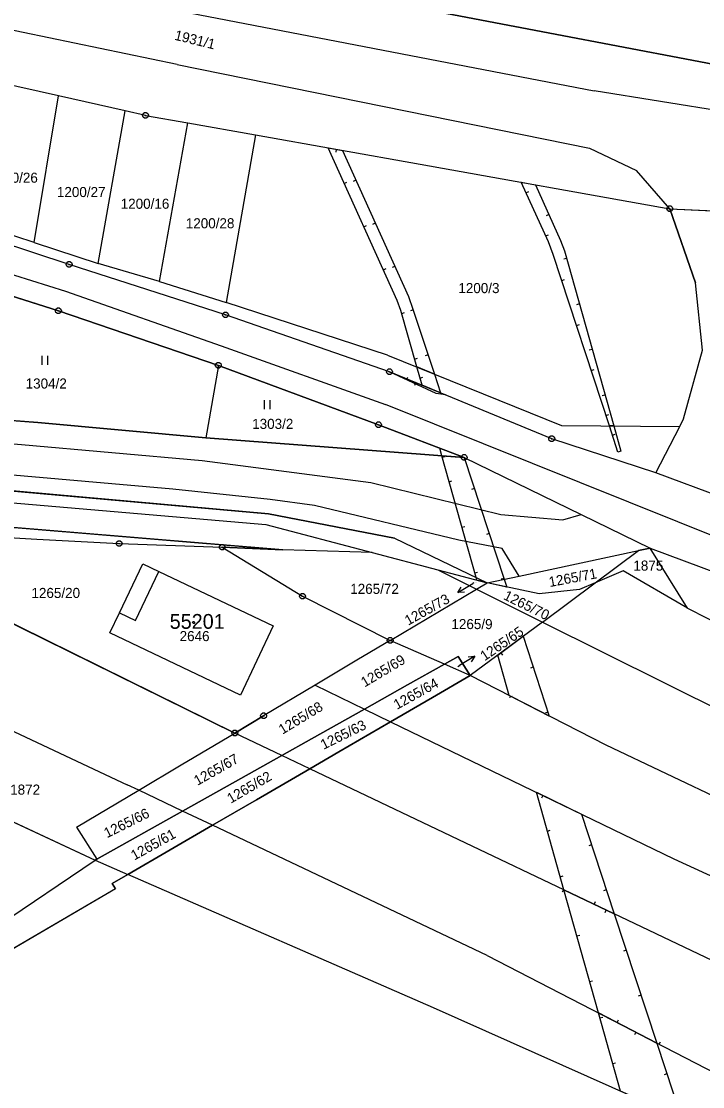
# Model space of a CAD drawing. Extents: x -777309 to -774195, y -1144706 to -1143600.
# Drawn here: x -777077.1 to -776962, y -1143967.3 to -1143787.4 of the extents above; entities that cross this region are included whole.
import ezdxf

# ---------------------------------------------------------------- set-up
doc = ezdxf.new("R2010")
doc.units = 0
for name, color, linetype in [('1', 7, 'Continuous'), ('11', 7, 'Continuous'), ('12', 7, 'Continuous'), ('13', 7, 'Continuous'), ('2', 7, 'Continuous'), ('3', 7, 'Continuous'), ('4', 7, 'Continuous'), ('5', 7, 'Continuous'), ('6', 7, 'Continuous'), ('7', 7, 'Continuous'), ('8', 7, 'Continuous')]:
    doc.layers.add(name, color=color, linetype=linetype)

msp = doc.modelspace()

# ---------------------------------------------------------------- linework, layer by layer
at = {"layer": '1'}
for p, q in [((-776947.51, -1143797.01), (-777005.26, -1143786.02)), ((-777070.84, -1143799.97), (-777081.42, -1143797.61)), ((-777074.92, -1143824.71), (-777070.84, -1143799.97)), ((-777059.57, -1143802.48), (-777070.84, -1143799.97)), ((-777064.09, -1143828.29), (-777059.57, -1143802.48)), ((-777056.13, -1143803.25), (-777059.57, -1143802.48)), ((-777056.13, -1143803.25), (-777048.96, -1143804.53)), ((-777053.74, -1143831.32), (-777048.96, -1143804.53)), ((-777048.96, -1143804.53), (-777037.53, -1143806.56)), ((-777037.53, -1143806.56), (-777042.47, -1143834.85)), ((-777037.53, -1143806.56), (-777009.69, -1143811.52)), ((-777009.69, -1143811.52), (-776967.5, -1143819.04)), ((-776967.5, -1143819.04), (-776934.92, -1143820.52)), ((-776967.5, -1143819.04), (-776963.17, -1143831.52)), ((-777074.92, -1143824.71), (-777085.1, -1143821.41)), ((-777069.03, -1143828.43), (-777082.24, -1143824.08)), ((-777074.92, -1143824.71), (-777064.09, -1143828.29)), ((-777042.6, -1143836.95), (-777069.03, -1143828.43)), ((-777053.74, -1143831.32), (-777064.09, -1143828.29)), ((-777053.74, -1143831.32), (-777042.47, -1143834.85)), ((-776961.99, -1143842.94), (-776963.17, -1143831.52)), ((-777084.01, -1143832.11), (-777070.84, -1143836.27)), ((-777015.21, -1143843.76), (-777042.47, -1143834.85)), ((-777070.84, -1143836.27), (-777043.81, -1143845.48)), ((-777014.89, -1143846.57), (-777042.6, -1143836.95)), ((-777015.21, -1143843.76), (-776985.79, -1143855.66)), ((-776965.18, -1143854.52), (-776961.99, -1143842.94)), ((-777043.81, -1143845.48), (-777045.91, -1143857.73)), ((-777043.81, -1143845.48), (-777016.74, -1143855.53)), ((-776987.47, -1143857.88), (-777014.89, -1143846.57)), ((-777074.31, -1143855.14), (-777101.59, -1143853.04)), ((-777045.91, -1143857.73), (-777074.31, -1143855.14)), ((-776965.83, -1143855.79), (-776965.18, -1143854.52)), ((-777016.74, -1143855.53), (-777002.25, -1143861.05)), ((-776985.79, -1143855.66), (-776965.83, -1143855.79)), ((-776969.85, -1143863.66), (-776965.83, -1143855.79)), ((-777035.36, -1143870.54), (-777167.58, -1143858.82)), ((-777002.25, -1143861.05), (-777045.91, -1143857.73)), ((-776969.85, -1143863.66), (-776987.47, -1143857.88)), ((-777002.25, -1143861.05), (-776982.48, -1143870.69)), ((-777150.77, -1143862.48), (-777035.76, -1143872.38)), ((-776958.69, -1143867.83), (-776969.85, -1143863.66)), ((-777014.02, -1143874.66), (-777035.36, -1143870.54)), ((-776982.48, -1143870.69), (-776970.83, -1143876.37)), ((-777032.92, -1143876.65), (-777082.45, -1143872.54)), ((-777035.76, -1143872.38), (-777017.82, -1143877.1)), ((-777098.28, -1143873.49), (-777074.51, -1143874.84)), ((-777074.51, -1143874.84), (-777060.56, -1143875.59)), ((-777014.02, -1143874.66), (-776998.39, -1143882.22)), ((-777060.56, -1143875.59), (-777043.14, -1143876.21)), ((-777043.14, -1143876.21), (-777032.92, -1143876.65)), ((-777043.14, -1143876.21), (-777029.58, -1143884.49)), ((-777017.82, -1143877.1), (-777032.92, -1143876.65)), ((-776992.99, -1143881.07), (-776972.79, -1143876.78)), ((-776980.14, -1143882.23), (-776972.79, -1143876.78)), ((-776970.83, -1143876.37), (-776972.79, -1143876.78)), ((-776964.5, -1143886.48), (-776970.83, -1143876.37)), ((-776970.83, -1143876.37), (-776959.34, -1143880.62)), ((-777100.29, -1143878.41), (-777041.02, -1143907.6)), ((-777017.82, -1143877.1), (-777006.74, -1143880.02)), ((-777060.52, -1143887.31), (-777056.58, -1143879.03)), ((-777056.58, -1143879.03), (-777053.88, -1143880.29)), ((-777053.88, -1143880.29), (-777034.53, -1143889.5)), ((-777006.74, -1143880.02), (-777000.18, -1143883.29)), ((-777006.74, -1143880.02), (-776998.39, -1143882.22)), ((-776975.37, -1143880.22), (-776980.14, -1143882.23)), ((-776964.5, -1143886.48), (-776975.37, -1143880.22)), ((-777000.18, -1143883.29), (-776998.39, -1143882.22)), ((-776998.39, -1143882.22), (-776992.99, -1143881.07)), ((-776989.59, -1143884.09), (-776998.39, -1143882.22)), ((-776989.05, -1143888.84), (-776980.14, -1143882.23)), ((-776980.14, -1143882.23), (-776982.79, -1143883.35)), ((-777014.77, -1143891.96), (-777000.18, -1143883.29)), ((-777000.18, -1143883.29), (-776989.05, -1143888.84)), ((-776982.79, -1143883.35), (-776989.59, -1143884.09)), ((-777126.53, -1143884.78), (-777059.22, -1143916.33)), ((-777029.58, -1143884.49), (-777014.77, -1143891.96)), ((-777062.13, -1143890.66), (-777060.52, -1143887.31)), ((-776964.5, -1143886.48), (-776923.23, -1143907.82)), ((-776989.05, -1143888.84), (-777001.23, -1143897.87)), ((-776989.05, -1143888.84), (-776905.56, -1143930.42)), ((-777040.08, -1143901.18), (-777062.13, -1143890.66)), ((-777034.53, -1143889.5), (-777040.08, -1143901.18)), ((-777014.77, -1143891.96), (-777020.38, -1143895.3)), ((-777005.59, -1143895.97), (-777014.77, -1143891.96)), ((-777003.26, -1143894.66), (-777005.59, -1143895.97)), ((-777001.23, -1143897.87), (-777003.26, -1143894.66)), ((-777020.38, -1143895.3), (-777027.46, -1143899.52)), ((-777005.59, -1143895.97), (-777011.86, -1143899.48)), ((-777001.23, -1143897.87), (-777005.59, -1143895.97)), ((-777007.6, -1143901.57), (-777001.23, -1143897.87)), ((-776978.29, -1143909.65), (-777001.23, -1143897.87)), ((-777027.46, -1143899.52), (-777036.15, -1143904.69)), ((-777027.46, -1143899.52), (-777019.12, -1143903.55)), ((-777011.86, -1143899.48), (-777019.12, -1143903.55)), ((-777014.7, -1143905.69), (-777007.6, -1143901.57)), ((-777019.12, -1143903.55), (-777028.04, -1143908.55)), ((-777019.12, -1143903.55), (-777014.7, -1143905.69)), ((-777041.02, -1143907.6), (-777036.15, -1143904.69)), ((-777023.42, -1143910.75), (-777014.7, -1143905.69)), ((-777014.7, -1143905.69), (-776966.84, -1143928.84)), ((-777108.64, -1143908.55), (-777064.63, -1143929.09)), ((-777050.08, -1143912.98), (-777041.02, -1143907.6)), ((-777033.09, -1143911.38), (-777041.02, -1143907.6)), ((-777028.04, -1143908.55), (-777033.09, -1143911.38)), ((-777028.37, -1143913.63), (-777023.42, -1143910.75)), ((-776942.03, -1143926.84), (-776978.29, -1143909.65)), ((-777033.09, -1143911.38), (-777042.34, -1143916.56)), ((-777028.37, -1143913.63), (-777033.09, -1143911.38)), ((-777057.27, -1143917.26), (-777050.08, -1143912.98)), ((-777037.37, -1143918.86), (-777028.37, -1143913.63)), ((-776917.2, -1143966.59), (-777028.37, -1143913.63)), ((-777057.27, -1143917.26), (-777059.22, -1143916.33)), ((-777067.77, -1143923.5), (-777057.27, -1143917.26)), ((-777049.85, -1143920.77), (-777057.27, -1143917.26)), ((-777042.34, -1143916.56), (-777049.85, -1143920.77)), ((-777044.79, -1143923.17), (-777037.37, -1143918.86)), ((-777049.85, -1143920.77), (-777064.35, -1143928.9)), ((-777044.79, -1143923.17), (-777049.85, -1143920.77)), ((-777067.77, -1143923.5), (-777064.35, -1143928.9)), ((-777059.08, -1143931.47), (-777044.79, -1143923.17)), ((-776998.38, -1143945.16), (-777044.79, -1143923.17)), ((-777064.35, -1143928.9), (-777064.63, -1143929.09)), ((-776966.84, -1143928.84), (-776887.84, -1143965.39)), ((-777092.08, -1143947.56), (-777064.63, -1143929.09)), ((-777064.63, -1143929.09), (-777059.08, -1143931.47)), ((-777061.75, -1143933.02), (-777059.08, -1143931.47)), ((-777007.46, -1143954.02), (-777059.08, -1143931.47)), ((-777061.19, -1143933.89), (-777087.76, -1143949.47)), ((-777061.19, -1143933.89), (-777061.75, -1143933.02)), ((-776998.38, -1143945.16), (-776884.37, -1144004.05)), ((-776949.67, -1143979.74), (-777007.46, -1143954.02))]:
    msp.add_line(p, q, dxfattribs=at)
at = {"layer": '11'}
for points in [[(-777300, -1143719.37), (-777291.12, -1143721.55), (-777278.31, -1143724.69), (-777265.96, -1143727.72), (-777252.93, -1143730.92), (-777240.21, -1143734.04), (-777227.57, -1143737.14), (-777214.93, -1143740.24), (-777202.32, -1143743.34), (-777183.19, -1143748.04), (-777163.47, -1143752.88), (-777123.33, -1143762.74), (-777108.78, -1143766.31), (-777106.91, -1143766.67), (-777088.61, -1143770.15), (-777077.49, -1143772.27), (-777066.64, -1143774.34), (-777055.19, -1143776.52), (-777044.03, -1143778.64), (-777032.87, -1143780.76), (-777005.26, -1143786.02), (-776947.51, -1143797.01)], [(-776958.69, -1143867.83), (-776969.85, -1143863.66), (-776965.83, -1143855.79), (-776965.18, -1143854.52), (-776961.99, -1143842.94), (-776963.17, -1143831.52), (-776967.5, -1143819.04), (-776934.92, -1143820.52)], [(-777101.59, -1143853.04), (-777074.31, -1143855.14), (-777045.91, -1143857.73), (-777002.25, -1143861.05), (-777016.74, -1143855.53), (-777043.81, -1143845.48), (-777070.84, -1143836.27), (-777084.01, -1143832.11)], [(-777300, -1143845.82), (-777292.27, -1143847.75), (-777289.53, -1143848.43), (-777281.88, -1143848.9), (-777167.58, -1143858.82), (-777035.36, -1143870.54), (-777014.02, -1143874.66), (-776998.39, -1143882.22), (-776992.99, -1143881.07), (-776972.79, -1143876.78), (-776970.83, -1143876.37), (-776959.34, -1143880.62), (-776893.47, -1143907.54), (-776747.29, -1143966.09), (-776712.36, -1143980.08), (-776627.91, -1144012.39)], [(-777082.45, -1143872.54), (-777032.92, -1143876.65), (-777043.14, -1143876.21), (-777029.58, -1143884.49), (-777014.77, -1143891.96), (-777020.38, -1143895.3), (-777027.46, -1143899.52), (-777036.15, -1143904.69), (-777041.02, -1143907.6), (-777100.29, -1143878.41)], [(-777108.64, -1143908.55), (-777064.63, -1143929.09), (-777064.35, -1143928.9), (-777049.85, -1143920.77), (-777042.34, -1143916.56), (-777033.09, -1143911.38), (-777028.04, -1143908.55), (-777019.12, -1143903.55), (-777011.86, -1143899.48), (-777005.59, -1143895.97), (-777003.26, -1143894.66), (-777001.23, -1143897.87), (-777007.6, -1143901.57), (-777014.7, -1143905.69), (-777023.42, -1143910.75), (-777028.37, -1143913.63), (-777037.37, -1143918.86), (-777044.79, -1143923.17), (-777059.08, -1143931.47), (-777061.75, -1143933.02), (-777061.19, -1143933.89), (-777087.76, -1143949.47)]]:
    msp.add_lwpolyline(points, dxfattribs=at)
msp.add_lwpolyline([(-777060.52, -1143887.31), (-777056.58, -1143879.03), (-777053.88, -1143880.29), (-777034.53, -1143889.5), (-777040.08, -1143901.18), (-777062.13, -1143890.66)], close=True, dxfattribs=at)
at = {"layer": '12'}
for p, q in [((-777057.81, -1143888.59), (-777053.88, -1143880.29)), ((-777053.88, -1143880.29), (-777034.53, -1143889.5)), ((-777062.13, -1143890.66), (-777060.52, -1143887.31)), ((-777060.52, -1143887.31), (-777057.81, -1143888.59)), ((-777040.08, -1143901.18), (-777062.13, -1143890.66)), ((-777034.53, -1143889.5), (-777040.08, -1143901.18))]:
    msp.add_line(p, q, dxfattribs=at)
at = {"layer": '13'}
for p, q in [((-777023.89, -1143808.99), (-777023.98, -1143809.49)), ((-777022.53, -1143814.77), (-777022.07, -1143814.56)), ((-777020.58, -1143814.19), (-777021.03, -1143814.4)), ((-776991.82, -1143816.34), (-776991.36, -1143816.13)), ((-776987.96, -1143820), (-776988.41, -1143820.21)), ((-777019.22, -1143822.06), (-777018.77, -1143821.85)), ((-777017.28, -1143821.48), (-777017.74, -1143821.69)), ((-776988.5, -1143823.62), (-776988.04, -1143823.41)), ((-776984.97, -1143827.41), (-776985.45, -1143827.54)), ((-777015.92, -1143829.34), (-777015.46, -1143829.13)), ((-777013.99, -1143828.77), (-777014.45, -1143828.98)), ((-776985.77, -1143831.13), (-776985.29, -1143830.97)), ((-776982.8, -1143835.11), (-776983.28, -1143835.24)), ((-777012.81, -1143836.7), (-777012.33, -1143836.57)), ((-777010.87, -1143836.13), (-777011.34, -1143836.29)), ((-776983.28, -1143838.73), (-776982.8, -1143838.58)), ((-777010.64, -1143844.41), (-777010.16, -1143844.27)), ((-777008.36, -1143843.73), (-777008.84, -1143843.89)), ((-776980.64, -1143842.81), (-776981.12, -1143842.94)), ((-776980.79, -1143846.33), (-776980.31, -1143846.18)), ((-777012, -1143847.92), (-777011.78, -1143847.46)), ((-777009.73, -1143847.62), (-777009.25, -1143847.49)), ((-777010.45, -1143848.4), (-777010.64, -1143848.86)), ((-776978.47, -1143850.51), (-776978.95, -1143850.64)), ((-776978.3, -1143853.94), (-776977.83, -1143853.78)), ((-776977.22, -1143857.25), (-776976.74, -1143857.1)), ((-777005.98, -1143860.99), (-777005.49, -1143860.86)), ((-777004.81, -1143865.14), (-777004.33, -1143865.01)), ((-777000.53, -1143866.27), (-777001.01, -1143866.43)), ((-777002.64, -1143872.84), (-777002.16, -1143872.71)), ((-776998.03, -1143873.87), (-776998.51, -1143874.03)), ((-777000.48, -1143880.54), (-777000, -1143880.41)), ((-776995.53, -1143881.47), (-776996.01, -1143881.63)), ((-776996.06, -1143894.04), (-776995.76, -1143894.44)), ((-776990.6, -1143896.48), (-776991.08, -1143896.64)), ((-776994.58, -1143901.51), (-776994.1, -1143901.37)), ((-776988.1, -1143904.08), (-776988.57, -1143904.24)), ((-776988.97, -1143918.13), (-776989.19, -1143918.58)), ((-776988.21, -1143924.16), (-776987.73, -1143924.02)), ((-776980.73, -1143926.51), (-776981.21, -1143926.67)), ((-776986.04, -1143931.86), (-776985.56, -1143931.72)), ((-776985.5, -1143934.05), (-776985.71, -1143934.5)), ((-776978.23, -1143934.11), (-776978.7, -1143934.27)), ((-776980.28, -1143936.54), (-776980.07, -1143936.08)), ((-776978.28, -1143937.49), (-776978.49, -1143937.95)), ((-776983.22, -1143941.88), (-776982.74, -1143941.75)), ((-776974.88, -1143944.3), (-776975.35, -1143944.46)), ((-776981.06, -1143949.58), (-776980.58, -1143949.45)), ((-776972.38, -1143951.9), (-776972.85, -1143952.06)), ((-776979.33, -1143955.72), (-776978.85, -1143955.59)), ((-776976.41, -1143956.51), (-776976.18, -1143956.07)), ((-776973.24, -1143958.15), (-776973.47, -1143958.59)), ((-776969.3, -1143960.18), (-776969.07, -1143959.74)), ((-776977.16, -1143963.42), (-776976.68, -1143963.29)), ((-776968.01, -1143965.18), (-776968.49, -1143965.34))]:
    msp.add_line(p, q, dxfattribs=at)
for points in [[(-777022.84, -1143809.18), (-777011.69, -1143833.87), (-777010.92, -1143835.98), (-777007.3, -1143846.96), (-777010.26, -1143845.76), (-777012.95, -1143836.2), (-777013.57, -1143834.51), (-777025.26, -1143808.75)], [(-776990.23, -1143814.99), (-776985.96, -1143824.41), (-776985.33, -1143826.13), (-776977, -1143855.72), (-776977.72, -1143855.71), (-776987.2, -1143826.76), (-776988.03, -1143824.64), (-776992.63, -1143814.56)], [(-777007.3, -1143846.96), (-777006.25, -1143850.13), (-777009.39, -1143848.84), (-777010.26, -1143845.76)], [(-777007.01, -1143850.24), (-777014.89, -1143846.57), (-777005.43, -1143850.47)], [(-776977, -1143855.72), (-776975.79, -1143860), (-776976.27, -1143860.15), (-776977.72, -1143855.71)], [(-777006.4, -1143859.47), (-777002.25, -1143861.05), (-777006.04, -1143860.76)], [(-777002.25, -1143861.05), (-776995.49, -1143881.6), (-776995.06, -1143882.93), (-776998.39, -1143882.22), (-777000.13, -1143881.76), (-777000.26, -1143881.32), (-777006.04, -1143860.76)], [(-776992.32, -1143891.26), (-776987.89, -1143904.72), (-776994.65, -1143901.25), (-776996.57, -1143894.42)], [(-776982.45, -1143921.29), (-776976.9, -1143938.15), (-776985.41, -1143934.09), (-776990.05, -1143917.61)], [(-776979.57, -1143954.88), (-776985.41, -1143934.09), (-776976.9, -1143938.15), (-776969.73, -1143959.96)], [(-776969.73, -1143959.96), (-776965.55, -1143972.67), (-776975.85, -1143968.09), (-776979.57, -1143954.88)]]:
    msp.add_lwpolyline(points, close=True, dxfattribs=at)
at = {"layer": '3'}
for p, q in [((-777073.61, -1143843.88), (-777073.61, -1143845.38)), ((-777072.61, -1143845.38), (-777072.61, -1143843.88)), ((-777036.06, -1143851.38), (-777036.06, -1143852.88)), ((-777035.06, -1143852.88), (-777035.06, -1143851.38))]:
    msp.add_line(p, q, dxfattribs=at)
at = {"layer": '4'}
for p, q in [((-777050.79, -1143794.65), (-777113.15, -1143781.74)), ((-777050.15, -1143785.67), (-776980.28, -1143799.08)), ((-777050.79, -1143794.65), (-776981.09, -1143808.78)), ((-776909.93, -1143810.58), (-776980.28, -1143799.08)), ((-776981.09, -1143808.78), (-776973.15, -1143812.54)), ((-776967.5, -1143819.04), (-776973.15, -1143812.54)), ((-777156.34, -1143852.08), (-777077.05, -1143858.86)), ((-777051.48, -1143866.41), (-777166.52, -1143856.36)), ((-777077.05, -1143858.86), (-777046.53, -1143861.57)), ((-777046.53, -1143861.57), (-777018.06, -1143865.29)), ((-777018.06, -1143865.29), (-776996.07, -1143870.7)), ((-777035.05, -1143868.16), (-777051.48, -1143866.41)), ((-777027.55, -1143869.14), (-777035.05, -1143868.16)), ((-777003.19, -1143875), (-777027.55, -1143869.14)), ((-776996.07, -1143870.7), (-776985.59, -1143871.58)), ((-776985.59, -1143871.58), (-776982.48, -1143870.69)), ((-776995.85, -1143876.42), (-777003.19, -1143875)), ((-776992.99, -1143881.07), (-776995.85, -1143876.42)), ((-777057.81, -1143888.59), (-777053.88, -1143880.29)), ((-777060.52, -1143887.31), (-777057.81, -1143888.59))]:
    msp.add_line(p, q, dxfattribs=at)
at = {"layer": '5'}
msp.add_lwpolyline([(-777047.98, -1143888.75), (-777047.88, -1143888.77), (-777047.83, -1143888.86), (-777047.81, -1143888.92), (-777047.83, -1143889.01), (-777047.91, -1143889.08), (-777047.98, -1143889.09), (-777048.07, -1143889.06), (-777048.13, -1143889), (-777048.15, -1143888.92), (-777048.13, -1143888.83), (-777048.05, -1143888.76)], close=True, dxfattribs=at)
at = {"layer": '6'}
for p, q in [((-777083.21, -1143828.72), (-777069.66, -1143832.97)), ((-777069.66, -1143832.97), (-777043.32, -1143842.16)), ((-777043.32, -1143842.16), (-777015.55, -1143852.07)), ((-776862.57, -1143913.55), (-777015.55, -1143852.07))]:
    msp.add_line(p, q, dxfattribs=at)
at = {"layer": '7'}
for p, q in [((-777003.35, -1143883.88), (-777000.78, -1143882.32)), ((-777000.66, -1143882.24), (-777000.78, -1143882.32)), ((-777000.49, -1143894.63), (-777003.05, -1143896.19)), ((-777003.35, -1143896.37), (-777003.05, -1143896.19))]:
    msp.add_line(p, q, dxfattribs=at)
for points in [[(-777002.23, -1143883.78), (-777003.35, -1143883.88), (-777002.75, -1143882.93)], [(-777001.6, -1143894.72), (-777000.49, -1143894.63), (-777001.08, -1143895.58)]]:
    msp.add_lwpolyline(points, dxfattribs=at)
at = {"layer": '8'}
for p, q in [((-777056.25, -1143803.25), (-777056.01, -1143803.25)), ((-776967.62, -1143819.04), (-776967.38, -1143819.04)), ((-777069.15, -1143828.43), (-777068.91, -1143828.43)), ((-777070.96, -1143836.27), (-777070.72, -1143836.27)), ((-777042.72, -1143836.95), (-777042.48, -1143836.95)), ((-777043.93, -1143845.48), (-777043.69, -1143845.48)), ((-777015.01, -1143846.57), (-777014.77, -1143846.57)), ((-777016.86, -1143855.53), (-777016.62, -1143855.53)), ((-776987.59, -1143857.88), (-776987.35, -1143857.88)), ((-777002.37, -1143861.05), (-777002.13, -1143861.05)), ((-777060.68, -1143875.59), (-777060.44, -1143875.59)), ((-777043.26, -1143876.21), (-777043.02, -1143876.21)), ((-777029.7, -1143884.49), (-777029.46, -1143884.49)), ((-777014.89, -1143891.96), (-777014.65, -1143891.96)), ((-777036.27, -1143904.69), (-777036.03, -1143904.69)), ((-777041.14, -1143907.6), (-777040.9, -1143907.6))]:
    msp.add_line(p, q, dxfattribs=at)
for points in [[(-777055.98, -1143802.77), (-777055.73, -1143802.95), (-777055.63, -1143803.24), (-777055.73, -1143803.53), (-777055.98, -1143803.71), (-777056.29, -1143803.71), (-777056.54, -1143803.53), (-777056.64, -1143803.24), (-777056.54, -1143802.95), (-777056.29, -1143802.77)], [(-776967.35, -1143818.56), (-776967.1, -1143818.74), (-776967, -1143819.03), (-776967.1, -1143819.32), (-776967.35, -1143819.5), (-776967.66, -1143819.5), (-776967.91, -1143819.32), (-776968.01, -1143819.03), (-776967.91, -1143818.74), (-776967.66, -1143818.56)], [(-777068.88, -1143827.95), (-777068.63, -1143828.13), (-777068.53, -1143828.42), (-777068.63, -1143828.71), (-777068.88, -1143828.89), (-777069.19, -1143828.89), (-777069.44, -1143828.71), (-777069.54, -1143828.42), (-777069.44, -1143828.13), (-777069.19, -1143827.95)], [(-777070.69, -1143835.79), (-777070.44, -1143835.97), (-777070.34, -1143836.26), (-777070.44, -1143836.55), (-777070.69, -1143836.73), (-777071, -1143836.73), (-777071.25, -1143836.55), (-777071.35, -1143836.26), (-777071.25, -1143835.97), (-777071, -1143835.79)], [(-777042.45, -1143836.47), (-777042.2, -1143836.65), (-777042.1, -1143836.94), (-777042.2, -1143837.23), (-777042.45, -1143837.41), (-777042.76, -1143837.41), (-777043.01, -1143837.23), (-777043.11, -1143836.94), (-777043.01, -1143836.65), (-777042.76, -1143836.47)], [(-777043.66, -1143845), (-777043.41, -1143845.18), (-777043.31, -1143845.47), (-777043.41, -1143845.76), (-777043.66, -1143845.94), (-777043.97, -1143845.94), (-777044.22, -1143845.76), (-777044.32, -1143845.47), (-777044.22, -1143845.18), (-777043.97, -1143845)], [(-777014.74, -1143846.09), (-777014.49, -1143846.27), (-777014.39, -1143846.56), (-777014.49, -1143846.85), (-777014.74, -1143847.03), (-777015.05, -1143847.03), (-777015.3, -1143846.85), (-777015.4, -1143846.56), (-777015.3, -1143846.27), (-777015.05, -1143846.09)], [(-777016.59, -1143855.05), (-777016.34, -1143855.23), (-777016.24, -1143855.52), (-777016.34, -1143855.81), (-777016.59, -1143855.99), (-777016.9, -1143855.99), (-777017.15, -1143855.81), (-777017.25, -1143855.52), (-777017.15, -1143855.23), (-777016.9, -1143855.05)], [(-776987.32, -1143857.4), (-776987.07, -1143857.58), (-776986.97, -1143857.87), (-776987.07, -1143858.16), (-776987.32, -1143858.34), (-776987.63, -1143858.34), (-776987.88, -1143858.16), (-776987.98, -1143857.87), (-776987.88, -1143857.58), (-776987.63, -1143857.4)], [(-777002.1, -1143860.57), (-777001.85, -1143860.75), (-777001.75, -1143861.04), (-777001.85, -1143861.33), (-777002.1, -1143861.51), (-777002.41, -1143861.51), (-777002.66, -1143861.33), (-777002.76, -1143861.04), (-777002.66, -1143860.75), (-777002.41, -1143860.57)], [(-777060.41, -1143875.11), (-777060.16, -1143875.29), (-777060.06, -1143875.58), (-777060.16, -1143875.87), (-777060.41, -1143876.05), (-777060.72, -1143876.05), (-777060.97, -1143875.87), (-777061.07, -1143875.58), (-777060.97, -1143875.29), (-777060.72, -1143875.11)], [(-777042.99, -1143875.73), (-777042.74, -1143875.91), (-777042.64, -1143876.2), (-777042.74, -1143876.49), (-777042.99, -1143876.67), (-777043.3, -1143876.67), (-777043.55, -1143876.49), (-777043.65, -1143876.2), (-777043.55, -1143875.91), (-777043.3, -1143875.73)], [(-777029.43, -1143884.01), (-777029.18, -1143884.19), (-777029.08, -1143884.48), (-777029.18, -1143884.77), (-777029.43, -1143884.95), (-777029.74, -1143884.95), (-777029.99, -1143884.77), (-777030.09, -1143884.48), (-777029.99, -1143884.19), (-777029.74, -1143884.01)], [(-777014.62, -1143891.48), (-777014.37, -1143891.66), (-777014.27, -1143891.95), (-777014.37, -1143892.24), (-777014.62, -1143892.42), (-777014.93, -1143892.42), (-777015.18, -1143892.24), (-777015.28, -1143891.95), (-777015.18, -1143891.66), (-777014.93, -1143891.48)], [(-777036, -1143904.21), (-777035.75, -1143904.39), (-777035.65, -1143904.68), (-777035.75, -1143904.97), (-777036, -1143905.15), (-777036.31, -1143905.15), (-777036.56, -1143904.97), (-777036.66, -1143904.68), (-777036.56, -1143904.39), (-777036.31, -1143904.21)], [(-777040.87, -1143907.12), (-777040.62, -1143907.3), (-777040.52, -1143907.59), (-777040.62, -1143907.88), (-777040.87, -1143908.06), (-777041.18, -1143908.06), (-777041.43, -1143907.88), (-777041.53, -1143907.59), (-777041.43, -1143907.3), (-777041.18, -1143907.12)]]:
    msp.add_lwpolyline(points, close=True, dxfattribs=at)

# ---------------------------------------------------------------- texts
at = {"layer": '11'}
msp.add_text('55201', height=2.5, dxfattribs=at).set_placement((-777052.03, -1143889.99))
at = {"layer": '2'}
for s, rotation, p in [('1931/1', 346.2384, (-777051.33, -1143790.46)), ('1265/71', 10.5424, (-776987.8, -1143882.94)), ('1265/70', 333.6906, (-776995.77, -1143884.93)), ('1265/69', 30.8824, (-777019.08, -1143899.91)), ('1265/64', 28.9917, (-777013.61, -1143903.68)), ('1265/68', 31.2262, (-777032.98, -1143907.89)), ('1265/63', 26.1269, (-777026.02, -1143910.43)), ('1265/67', 29.5646, (-777047.34, -1143916.53)), ('1265/62', 30.2522, (-777041.71, -1143919.55)), ('1265/66', 26.4134, (-777062.63, -1143925.38)), ('1265/61', 28.9344, (-777058.01, -1143929.15))]:
    msp.add_text(s, height=1.7, rotation=rotation, dxfattribs=at).set_placement(p)
for s, height, p in [('1200/26', 1.7, (-777082.53, -1143814.63)), ('1200/27', 1.7, (-777071.09, -1143817.05)), ('1200/16', 1.7, (-777060.31, -1143819.03)), ('1200/28', 1.7, (-777049.31, -1143822.33)), ('1200/3', 1.7, (-777003.25, -1143833.28)), ('1304/2', 1.7, (-777076.37, -1143849.4)), ('1303/2', 1.7, (-777038.09, -1143856.22)), ('1875', 1.7, (-776973.67, -1143880.16)), ('1265/73', 0.1, (-777000.64, -1143882.24)), ('1265/20', 1.7, (-777075.39, -1143884.78)), ('1265/72', 1.7, (-777021.52, -1143884.09)), ('1265/9', 1.7, (-777004.42, -1143890.04)), ('2646', 1.7, (-777050.35, -1143892.07)), ('1265/65', 0.1, (-777003.33, -1143896.37))]:
    msp.add_text(s, height=height, dxfattribs=at).set_placement(p)
at = {"layer": '7'}
for s, rotation, p in [('1265/73', 29.1636, (-777011.72, -1143889.47)), ('1265/65', 34.2056, (-776998.82, -1143895.49))]:
    msp.add_text(s, height=1.7, rotation=rotation, dxfattribs=at).set_placement(p)
msp.add_text('1872', height=1.7, dxfattribs=at).set_placement((-777078.99, -1143918))

doc.saveas('drawing.dxf')
